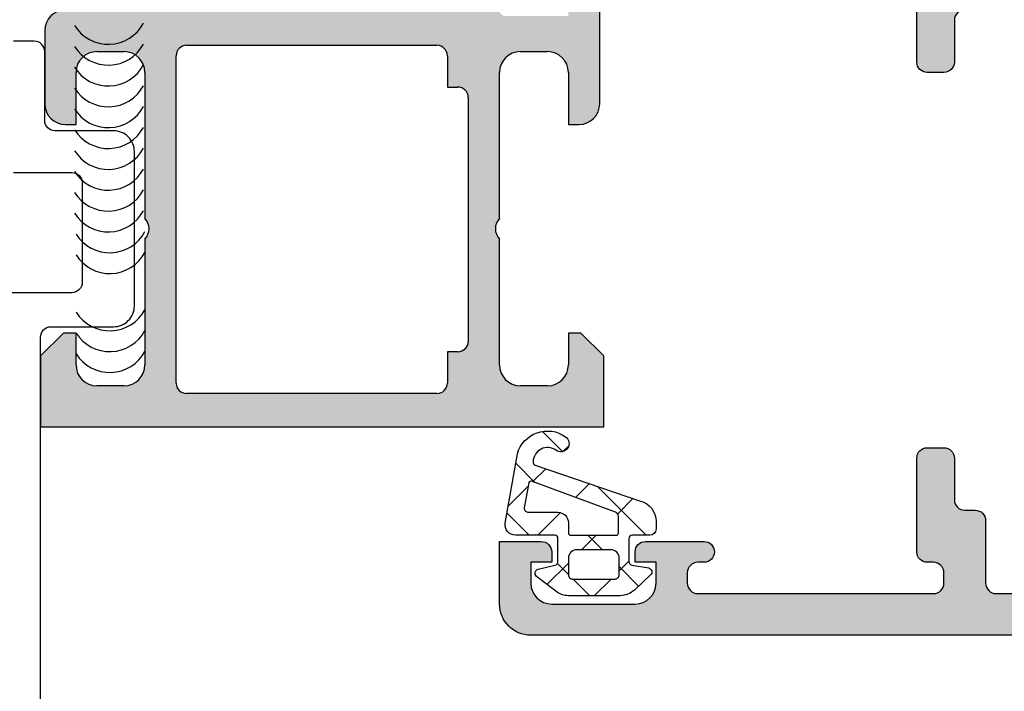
# Model space of a CAD drawing. Header units: millimetres. Extents: x 247761 to 294611, y 172579 to 236863.
# Tile 504 of 596: x 268123 to 268170, y 198195 to 198228. Entities that reach past the tile are written whole.
import ezdxf

# ---------------------------------------------------------------- set-up
doc = ezdxf.new("R2010")
doc.units = ezdxf.units.MM
doc.layers.add('FASÁDA DETAILNÍ', color=4, linetype='Continuous')
doc.layers.add('NOVA', color=240, linetype='Continuous')

# ---------------------------------------------------------------- blocks, each defined once
blk = doc.blocks.new('A$C69D17D4D')
at = {"layer": 'FASÁDA DETAILNÍ'}
h = blk.add_hatch(color=256, dxfattribs=at)
edge = h.paths.add_edge_path(flags=16)
edge.add_ellipse((-6469.2, 24829.518), major_axis=(-0.5, 0), ratio=1, start_angle=-0.003, end_angle=90.003)
edge.add_line((-6469.2, 24829.018), (-6451.2, 24829.018))
edge.add_ellipse((-6451.2, 24829.518), major_axis=(-0.5, 0), ratio=1, start_angle=89.997, end_angle=180.003)
edge.add_line((-6450.7, 24829.518), (-6450.7, 24842.018))
edge.add_ellipse((-6451.2, 24842.018), major_axis=(-0.5, 0), ratio=1, start_angle=180.0025, end_angle=269.9975)
edge.add_line((-6451.2, 24842.518), (-6463.803, 24842.518))
edge.add_ellipse((-6463.803, 24844.018), major_axis=(-1.5, 0), ratio=1, start_angle=0, end_angle=90, ccw=False)
edge.add_line((-6465.303, 24844.018), (-6465.303, 24857.018))
edge.add_ellipse((-6465.803, 24857.018), major_axis=(-0.5, 0), ratio=1, start_angle=180, end_angle=270)
edge.add_line((-6465.803, 24857.518), (-6469.2, 24857.518))
edge.add_ellipse((-6469.2, 24857.018), major_axis=(-0.5, 0), ratio=1, start_angle=-90, end_angle=0)
edge.add_line((-6469.7, 24857.018), (-6469.7, 24829.518))
edge = h.paths.add_edge_path()
edge.add_line((-6498.5, 24828.318), (-6498.5, 24831.318))
edge.add_line((-6498.5, 24831.318), (-6496.5, 24831.318))
edge.add_arc((-6496.5, 24830.818), 0.5, -0.003, 90.003, ccw=False)
edge.add_line((-6496, 24830.818), (-6496, 24830.318))
edge.add_line((-6496, 24830.318), (-6497, 24830.318))
edge.add_line((-6497, 24830.318), (-6497, 24829.318))
edge.add_arc((-6496, 24829.318), 1, 180.0037, 269.9963)
edge.add_line((-6496, 24828.318), (-6492, 24828.318))
edge.add_arc((-6492, 24829.318), 1, 270.0017, 359.9983)
edge.add_line((-6491, 24829.318), (-6491, 24830.318))
edge.add_line((-6491, 24830.318), (-6492, 24830.318))
edge.add_line((-6492, 24830.318), (-6492, 24830.818))
edge.add_arc((-6491.5, 24830.818), 0.5, 90.0006, 179.9994, ccw=False)
edge.add_line((-6491.5, 24831.318), (-6488.7, 24831.318))
edge.add_arc((-6488.7, 24830.818), 0.5, -90, 90, ccw=False)
edge.add_line((-6488.7, 24830.318), (-6489, 24830.318))
edge.add_arc((-6489, 24829.818), 0.5, 90.0012, 179.9988)
edge.add_line((-6489.5, 24829.818), (-6489.5, 24829.318))
edge.add_arc((-6489, 24829.318), 0.5, 180.0078, 269.9922)
edge.add_line((-6489, 24828.818), (-6477.7, 24828.818))
edge.add_arc((-6477.7, 24829.318), 0.5, 270.0025, 359.9975)
edge.add_line((-6477.2, 24829.318), (-6477.2, 24829.818))
edge.add_arc((-6477.7, 24829.818), 0.5, 359.9928, 450.0072)
edge.add_line((-6477.7, 24830.318), (-6478, 24830.318))
edge.add_arc((-6478, 24830.818), 0.5, 180.0072, 269.9928, ccw=False)
edge.add_line((-6478.5, 24830.818), (-6478.5, 24835.318))
edge.add_arc((-6478, 24835.318), 0.5, 90.0006, 179.9994, ccw=False)
edge.add_line((-6478, 24835.818), (-6477.2, 24835.818))
edge.add_arc((-6477.2, 24835.318), 0.5, -0.003, 90.003, ccw=False)
edge.add_line((-6476.7, 24835.318), (-6476.7, 24833.318))
edge.add_arc((-6476.2, 24833.318), 0.5, 180.0078, 269.9922)
edge.add_line((-6476.2, 24832.818), (-6475.7, 24832.818))
edge.add_arc((-6475.7, 24832.318), 0.5, -0.0072, 90.0072, ccw=False)
edge.add_line((-6475.2, 24832.318), (-6475.2, 24829.318))
edge.add_arc((-6474.7, 24829.318), 0.5, 180.0063, 269.9937)
edge.add_line((-6474.7, 24828.818), (-6473, 24828.818))
edge.add_arc((-6473, 24830.318), 1.5, 269.9988, 360.0012)
edge.add_line((-6471.5, 24830.318), (-6471.5, 24856.318))
edge.add_arc((-6472, 24856.318), 0.5, 359.9976, 450.0024)
edge.add_line((-6472, 24856.818), (-6476.2, 24856.818))
edge.add_arc((-6476.2, 24856.318), 0.5, 90.0006, 179.9994)
edge.add_line((-6476.7, 24856.318), (-6476.7, 24854.318))
edge.add_arc((-6477.2, 24854.318), 0.5, 270.0025, 359.9975, ccw=False)
edge.add_line((-6477.2, 24853.818), (-6478, 24853.818))
edge.add_arc((-6478, 24854.318), 0.5, 180.006, 269.994, ccw=False)
edge.add_line((-6478.5, 24854.318), (-6478.5, 24859.318))
edge.add_line((-6478.5, 24859.318), (-6478.283, 24860.076))
edge.add_arc((-6478.571, 24860.159), 0.3, 344, 412.0952)
edge.add_arc((-6478.203, 24860.632), 0.3, 180, 232.0953, ccw=False)
edge.add_line((-6478.503, 24860.632), (-6478.503, 24862.696))
edge.add_arc((-6478.103, 24862.696), 0.4, 68.0262, 180.0001, ccw=False)
edge.add_line((-6477.953, 24863.067), (-6475.93, 24862.251))
edge.add_arc((-6476.005, 24862.065), 0.2, -24.1411, 68.0261, ccw=False)
edge.add_line((-6475.822, 24861.984), (-6476.89, 24859.6))
edge.add_arc((-6476.708, 24859.518), 0.2, 155.859, 270.8199)
edge.add_line((-6476.705, 24859.318), (-6465.401, 24859.318))
edge.add_arc((-6465.392, 24859.51), 0.192, 267.4778, 361.0445)
edge.add_line((-6465.201, 24859.513), (-6465.201, 24859.934))
edge.add_line((-6465.201, 24859.934), (-6466.633, 24862.399))
edge.add_arc((-6466.373, 24862.55), 0.3, 106, 210.1792, ccw=False)
edge.add_line((-6466.456, 24862.838), (-6464.964, 24863.266))
edge.add_line((-6464.964, 24863.266), (-6464.101, 24863.765))
edge.add_arc((-6463.901, 24863.418), 0.4, 0, 120, ccw=False)
edge.add_line((-6463.501, 24863.418), (-6463.501, 24859.31))
edge.add_line((-6463.501, 24859.31), (-6463.503, 24844.818))
edge.add_arc((-6463.003, 24844.818), 0.5, 179.9796, 270)
edge.add_line((-6463.003, 24844.318), (-6457.6, 24844.318))
edge.add_arc((-6457.6, 24844.818), 0.5, 270, 360)
edge.add_line((-6457.1, 24844.818), (-6457.1, 24847.318))
edge.add_arc((-6456.6, 24847.318), 0.5, 90, 180, ccw=False)
edge.add_line((-6456.6, 24847.818), (-6455.3, 24847.818))
edge.add_arc((-6455.3, 24847.318), 0.5, -0.0024, 90.0024, ccw=False)
edge.add_line((-6454.8, 24847.318), (-6454.8, 24846.818))
edge.add_line((-6454.8, 24846.818), (-6455.8, 24846.818))
edge.add_line((-6455.8, 24846.818), (-6455.8, 24845.318))
edge.add_arc((-6454.8, 24845.318), 1, 180.0018, 269.9982)
edge.add_line((-6454.8, 24844.318), (-6450.8, 24844.318))
edge.add_arc((-6450.8, 24845.318), 1, 270.004, 359.996)
edge.add_line((-6449.8, 24845.318), (-6449.8, 24846.818))
edge.add_line((-6449.8, 24846.818), (-6450.8, 24846.818))
edge.add_line((-6450.8, 24846.818), (-6450.8, 24847.318))
edge.add_arc((-6450.3, 24847.318), 0.5, 89.997, 180.003, ccw=False)
edge.add_line((-6450.3, 24847.818), (-6449, 24847.818))
edge.add_arc((-6449, 24847.318), 0.5, 0.0006, 89.9994, ccw=False)
edge.add_line((-6448.5, 24847.318), (-6448.5, 24828.318))
edge.add_arc((-6450, 24828.318), 1.5, -90.0011, 0.0011, ccw=False)
edge.add_line((-6450, 24826.818), (-6497, 24826.818))
edge.add_arc((-6497, 24828.318), 1.5, 180.0023, 269.9977, ccw=False)
h = blk.add_hatch(color=256, dxfattribs=at)
edge = h.paths.add_edge_path()
edge.add_arc((-6516.8, 24856.938), 0.12, 180, 270, ccw=False)
edge.add_line((-6516.92, 24856.938), (-6516.92, 24859.698))
edge.add_arc((-6517.22, 24859.698), 0.3, 360, 450)
edge.add_line((-6517.22, 24859.998), (-6518.2, 24859.998))
edge.add_arc((-6518.2, 24859.698), 0.3, 90, 180)
edge.add_line((-6518.5, 24859.698), (-6518.5, 24857.818))
edge.add_arc((-6518.579, 24857.551), 0.279, -1.1629, 73.5754, ccw=False)
edge.add_line((-6518.3, 24857.545), (-6518.3, 24857.091))
edge.add_arc((-6518.579, 24857.086), 0.279, -73.5801, 1.1646, ccw=False)
edge.add_line((-6518.5, 24856.818), (-6519.3, 24856.818))
edge.add_arc((-6519.3, 24855.818), 1, 90, 180)
edge.add_line((-6520.3, 24855.818), (-6520.3, 24852.318))
edge.add_arc((-6519.3, 24852.318), 1, 180.0011, 269.9989)
edge.add_line((-6519.3, 24851.318), (-6518.8, 24851.318))
edge.add_line((-6518.8, 24851.318), (-6518.8, 24853.818))
edge.add_arc((-6517.8, 24853.818), 1, 90.0026, 179.9974, ccw=False)
edge.add_line((-6517.8, 24854.818), (-6516.5, 24854.818))
edge.add_arc((-6516.5, 24853.818), 1, 0.003, 89.997, ccw=False)
edge.add_line((-6515.5, 24853.818), (-6515.5, 24846.818))
edge.add_arc((-6516.025, 24846.318), 0.725, -43.5962, 43.5962, ccw=False)
edge.add_line((-6515.5, 24845.818), (-6515.5, 24839.784))
edge.add_arc((-6516.5, 24839.784), 1, 270.003, 359.997, ccw=False)
edge.add_line((-6516.5, 24838.784), (-6517.8, 24838.784))
edge.add_arc((-6517.8, 24839.784), 1, 180.0026, 269.9974, ccw=False)
edge.add_line((-6518.8, 24839.784), (-6518.8, 24841.318))
edge.add_line((-6518.8, 24841.318), (-6519.4, 24841.318))
edge.add_line((-6519.4, 24841.318), (-6520.5, 24840.218))
edge.add_line((-6520.5, 24840.218), (-6520.5, 24836.818))
edge.add_line((-6520.5, 24836.818), (-6493.5, 24836.818))
edge.add_line((-6493.5, 24836.818), (-6493.5, 24840.218))
edge.add_line((-6493.5, 24840.218), (-6494.6, 24841.318))
edge.add_line((-6494.6, 24841.318), (-6495.2, 24841.318))
edge.add_line((-6495.2, 24841.318), (-6495.2, 24839.784))
edge.add_arc((-6496.2, 24839.784), 1, 270.0026, 359.9974, ccw=False)
edge.add_line((-6496.2, 24838.784), (-6497.5, 24838.784))
edge.add_arc((-6497.5, 24839.784), 1, 180.003, 269.997, ccw=False)
edge.add_line((-6498.5, 24839.784), (-6498.5, 24845.818))
edge.add_arc((-6497.975, 24846.318), 0.725, 136.4038, 223.5962, ccw=False)
edge.add_line((-6498.5, 24846.818), (-6498.5, 24853.818))
edge.add_arc((-6497.5, 24853.818), 1, 90.003, 179.997, ccw=False)
edge.add_line((-6497.5, 24854.818), (-6496.2, 24854.818))
edge.add_arc((-6496.2, 24853.818), 1, 0.0026, 89.9974, ccw=False)
edge.add_line((-6495.2, 24853.818), (-6495.2, 24851.318))
edge.add_line((-6495.2, 24851.318), (-6494.7, 24851.318))
edge.add_arc((-6494.7, 24852.318), 1, 270.0011, 359.9989)
edge.add_line((-6493.7, 24852.318), (-6493.7, 24856.818))
edge.add_arc((-6494.2, 24856.818), 0.5, 359.9988, 450.0012)
edge.add_line((-6494.2, 24857.318), (-6495.2, 24857.318))
edge.add_line((-6495.2, 24857.318), (-6495.2, 24856.518))
edge.add_line((-6495.2, 24856.518), (-6498.2, 24856.518))
edge.add_arc((-6498.2, 24856.818), 0.3, 179.9995, 270.0005, ccw=False)
edge.add_arc((-6498.421, 24857.086), 0.279, 178.8354, 253.5801, ccw=False)
edge.add_line((-6498.7, 24857.091), (-6498.7, 24857.545))
edge.add_arc((-6498.421, 24857.551), 0.279, 106.4246, 181.1629, ccw=False)
edge.add_line((-6498.5, 24857.818), (-6498.5, 24859.698))
edge.add_arc((-6498.8, 24859.698), 0.3, 360, 450)
edge.add_line((-6498.8, 24859.998), (-6499.78, 24859.998))
edge.add_arc((-6499.78, 24859.698), 0.3, 90, 180)
edge.add_line((-6500.08, 24859.698), (-6500.08, 24856.938))
edge.add_arc((-6500.2, 24856.938), 0.12, 270, 360, ccw=False)
edge.add_line((-6500.2, 24856.818), (-6504.5, 24856.818))
edge.add_arc((-6504.5, 24857.318), 0.5, 180, 270, ccw=False)
edge.add_line((-6505, 24857.318), (-6505, 24858.018))
edge.add_line((-6505, 24858.018), (-6503.619, 24860.411))
edge.add_arc((-6503.738, 24860.48), 0.138, 330, 457.7024)
edge.add_arc((-6503.291, 24855.639), 5, 95.3492, 161.2906)
edge.add_arc((-6508.5, 24857.403), 0.5, 198.7094, 341.2906, ccw=False)
edge.add_arc((-6513.709, 24855.639), 5, 18.7094, 84.6508)
edge.add_arc((-6513.262, 24860.48), 0.138, 82.2976, 210)
edge.add_line((-6513.381, 24860.411), (-6512, 24858.018))
edge.add_line((-6512, 24858.018), (-6512, 24857.318))
edge.add_arc((-6512.5, 24857.318), 0.5, 270, 360, ccw=False)
edge.add_line((-6512.5, 24856.818), (-6516.8, 24856.818))
edge = h.paths.add_edge_path(flags=16)
edge.add_arc((-6501.5, 24838.918), 0.5, 270, 360, ccw=False)
edge.add_line((-6501.5, 24838.418), (-6513.5, 24838.418))
edge.add_arc((-6513.5, 24838.918), 0.5, 180, 270, ccw=False)
edge.add_line((-6514, 24838.918), (-6514, 24854.618))
edge.add_arc((-6513.5, 24854.618), 0.5, 90, 180, ccw=False)
edge.add_line((-6513.5, 24855.118), (-6501.5, 24855.118))
edge.add_arc((-6501.5, 24854.618), 0.5, 0, 90, ccw=False)
edge.add_line((-6501, 24854.618), (-6501, 24853.118))
edge.add_line((-6501, 24853.118), (-6500.5, 24853.118))
edge.add_arc((-6500.5, 24852.618), 0.5, 0, 90, ccw=False)
edge.add_line((-6500, 24852.618), (-6500, 24840.918))
edge.add_arc((-6500.5, 24840.918), 0.5, 270, 360, ccw=False)
edge.add_line((-6500.5, 24840.418), (-6501, 24840.418))
edge.add_line((-6501, 24840.418), (-6501, 24838.918))
h = blk.add_hatch(dxfattribs=at)
h.set_pattern_fill('ANSI37', color=256, scale=0.625, angle=90, style=0)
edge = h.paths.add_edge_path(flags=16)
edge.add_ellipse((-6495.698, 24832.22), major_axis=(-0.498, 0), ratio=1, start_angle=179.8074, end_angle=270.2547, ccw=False)
edge.add_line((-6495.2, 24832.219), (-6495.2, 24831.718))
edge.add_ellipse((-6495.1, 24831.718), major_axis=(-0.1, 0), ratio=1, start_angle=-0.0082, end_angle=90.0087)
edge.add_line((-6495.1, 24831.618), (-6492.9, 24831.618))
edge.add_ellipse((-6492.9, 24831.718), major_axis=(-0.1, 0), ratio=1, start_angle=90.0015, end_angle=179.9985)
edge.add_line((-6492.8, 24831.718), (-6492.8, 24832.53))
edge.add_ellipse((-6493, 24832.53), major_axis=(-0.2, 0), ratio=1, start_angle=180.0024, end_angle=254.3114)
edge.add_line((-6492.946, 24832.723), (-6496.964, 24834.21))
edge.add_ellipse((-6496.998, 24834.116), major_axis=(-0.1, 0), ratio=1, start_angle=249.6878, end_angle=349.6777)
edge.add_line((-6497.097, 24834.134), (-6497.317, 24832.925))
edge.add_ellipse((-6497.117, 24832.918), major_axis=(-0.2, 0), ratio=1, start_angle=-1.865, end_angle=90.001)
edge.add_line((-6497.117, 24832.718), (-6495.7, 24832.718))
edge = h.paths.add_edge_path(flags=16)
edge.add_ellipse((-6495, 24829.718), major_axis=(-0.2, 0), ratio=1, start_angle=-0.0002, end_angle=90.0002)
edge.add_line((-6495, 24829.518), (-6492.966, 24829.518))
edge.add_ellipse((-6492.966, 24829.718), major_axis=(-0.2, 0), ratio=1, start_angle=89.9986, end_angle=180.0005)
edge.add_line((-6492.766, 24829.718), (-6492.766, 24830.518))
edge.add_ellipse((-6493.166, 24830.518), major_axis=(-0.4, 0), ratio=1, start_angle=180.0013, end_angle=269.998)
edge.add_line((-6493.166, 24830.918), (-6494.8, 24830.918))
edge.add_ellipse((-6494.8, 24830.518), major_axis=(-0.4, 0), ratio=1, start_angle=-90.0004, end_angle=0.001)
edge.add_line((-6495.2, 24830.518), (-6495.2, 24829.718))
edge = h.paths.add_edge_path()
edge.add_arc((-6496.6, 24829.795), 0.2, 105.0015, 229.9977, ccw=False)
edge.add_line((-6496.652, 24829.988), (-6495.848, 24830.178))
edge.add_arc((-6495.9, 24830.372), 0.2, 285.0029, 359.9973)
edge.add_line((-6495.7, 24830.372), (-6495.7, 24831.468))
edge.add_arc((-6495.85, 24831.468), 0.15, 359.996, 450.004)
edge.add_line((-6495.85, 24831.618), (-6497.733, 24831.618))
edge.add_arc((-6497.733, 24832.118), 0.5, 170.0664, 270.0002, ccw=False)
edge.add_line((-6498.225, 24832.204), (-6497.644, 24835.524))
edge.add_arc((-6496.2, 24835.118), 1.5, 54.9124, 164.2931, ccw=False)
edge.add_arc((-6495.568, 24836.018), 0.4, -125.088, 54.912, ccw=False)
edge.add_arc((-6496.202, 24835.137), 0.686, 53.8588, 179.5156)
edge.add_arc((-6496.739, 24835.123), 0.15, 172.5039, 250.9838)
edge.add_line((-6496.788, 24834.981), (-6491.742, 24833.253))
edge.add_arc((-6492, 24832.287), 1, -0.0006, 75.0411, ccw=False)
edge.add_line((-6491, 24832.287), (-6491, 24831.918))
edge.add_arc((-6491.3, 24831.918), 0.3, 270.0032, 359.996, ccw=False)
edge.add_line((-6491.3, 24831.618), (-6492.15, 24831.618))
edge.add_arc((-6492.15, 24831.468), 0.15, 89.9951, 180.0049)
edge.add_line((-6492.3, 24831.468), (-6492.3, 24830.372))
edge.add_arc((-6492.1, 24830.372), 0.2, 180.0026, 254.9976)
edge.add_line((-6492.152, 24830.178), (-6491.349, 24830.049))
edge.add_arc((-6491.4, 24829.856), 0.2, -45.0074, 75.0102, ccw=False)
edge.add_line((-6491.259, 24829.715), (-6492.035, 24828.988))
edge.add_arc((-6492.718, 24829.718), 1, 270, 313.1185, ccw=False)
edge.add_line((-6492.718, 24828.718), (-6495.197, 24828.718))
edge.add_arc((-6495.197, 24829.718), 1, 232.1722, 269.9999, ccw=False)
edge.add_line((-6495.81, 24828.928), (-6496.729, 24829.641))
for p, q in [((-6493.7, 24852.318), (-6493.7, 24856.818)), ((-6520.3, 24855.818), (-6520.3, 24852.318)), ((-6513.5, 24855.118), (-6501.5, 24855.118)), ((-6517.8, 24854.818), (-6516.5, 24854.818)), ((-6514, 24838.918), (-6514, 24854.618)), ((-6501, 24854.618), (-6501, 24853.118)), ((-6497.5, 24854.818), (-6496.2, 24854.818)), ((-6518.8, 24851.318), (-6518.8, 24853.818)), ((-6515.5, 24853.818), (-6515.5, 24846.818)), ((-6498.5, 24846.818), (-6498.5, 24853.818)), ((-6495.2, 24853.818), (-6495.2, 24851.318)), ((-6501, 24853.118), (-6500.5, 24853.118)), ((-6500, 24852.618), (-6500, 24840.918)), ((-6519.3, 24851.318), (-6518.8, 24851.318)), ((-6495.2, 24851.318), (-6494.7, 24851.318)), ((-6515.5, 24845.818), (-6515.5, 24839.784)), ((-6498.5, 24839.784), (-6498.5, 24845.818)), ((-6519.4, 24841.318), (-6520.5, 24840.218)), ((-6518.8, 24841.318), (-6519.4, 24841.318)), ((-6518.8, 24839.784), (-6518.8, 24841.318)), ((-6494.6, 24841.318), (-6495.2, 24841.318)), ((-6495.2, 24841.318), (-6495.2, 24839.784)), ((-6493.5, 24840.218), (-6494.6, 24841.318)), ((-6500.5, 24840.418), (-6501, 24840.418)), ((-6501, 24840.418), (-6501, 24838.918)), ((-6520.5, 24840.218), (-6520.5, 24836.818)), ((-6493.5, 24836.818), (-6493.5, 24840.218)), ((-6516.5, 24838.784), (-6517.8, 24838.784)), ((-6501.5, 24838.418), (-6513.5, 24838.418)), ((-6496.2, 24838.784), (-6497.5, 24838.784)), ((-6520.5, 24836.818), (-6493.5, 24836.818))]:
    blk.add_line(p, q, dxfattribs=at)
for points in [[(-6476.2, 24856.818, 0.414207), (-6476.7, 24856.318), (-6476.7, 24854.318), (-6476.7, 24854.318, -0.414188), (-6477.2, 24853.818), (-6478, 24853.818), (-6478, 24853.818, -0.414152), (-6478.5, 24854.318), (-6478.5, 24859.318)], [(-6450, 24826.818), (-6497, 24826.818), (-6497, 24826.818, -0.41419), (-6498.5, 24828.318), (-6498.5, 24828.318), (-6498.5, 24831.318), (-6496.5, 24831.318), (-6496.5, 24831.318, -0.414244), (-6496, 24830.818), (-6496, 24830.318), (-6497, 24830.318), (-6497, 24829.318), (-6497, 24829.318, 0.414176), (-6496, 24828.318), (-6492, 24828.318), (-6492, 24828.318, 0.414196), (-6491, 24829.318), (-6491, 24830.318), (-6492, 24830.318), (-6492, 24830.818), (-6492, 24830.818, -0.414207), (-6491.5, 24831.318), (-6488.7, 24831.318), (-6488.7, 24831.318, -1), (-6488.7, 24830.318), (-6489, 24830.318), (-6489, 24830.318, 0.414201), (-6489.5, 24829.818), (-6489.5, 24829.318), (-6489.5, 24829.318, 0.414134), (-6489, 24828.818), (-6477.7, 24828.818), (-6477.7, 24828.818, 0.414188), (-6477.2, 24829.318), (-6477.2, 24829.818), (-6477.2, 24829.818, 0.414287), (-6477.7, 24830.318), (-6478, 24830.318), (-6478, 24830.318, -0.41414), (-6478.5, 24830.818), (-6478.5, 24835.318), (-6478.5, 24835.318, -0.414207), (-6478, 24835.818), (-6477.2, 24835.818), (-6477.2, 24835.818, -0.414244), (-6476.7, 24835.318), (-6476.7, 24833.318), (-6476.7, 24833.318, 0.414134), (-6476.2, 24832.818), (-6475.7, 24832.818), (-6475.7, 24832.818, -0.414287), (-6475.2, 24832.318), (-6475.2, 24829.318), (-6475.2, 24829.318, 0.414149), (-6474.7, 24828.818), (-6473, 24828.818)], [(-6538.5, 24722.082), (-6521, 24722.082, 0.414214), (-6520.5, 24722.582), (-6520.5, 24841.118, -0.414214), (-6520, 24841.618), (-6517, 24841.618, 0.414214), (-6516, 24842.618), (-6516, 24850.018, 0.414214), (-6517, 24851.018), (-6519.8, 24851.018, -0.414214), (-6520.3, 24851.518), (-6520.3, 24854.818, 0.414214), (-6520.8, 24855.318), (-6521.8, 24855.318, 0.414214)], [(-6521.8, 24849.018), (-6519, 24849.018, -0.414214), (-6518.5, 24848.518), (-6518.5, 24843.752, -0.414214), (-6519, 24843.252), (-6522, 24843.252, 0.414214)]]:
    blk.add_lwpolyline(points, format="xyb", dxfattribs=at)
blk.add_lwpolyline([(-6496.729, 24829.641, -0.606792), (-6496.652, 24829.988), (-6495.848, 24830.178), (-6495.848, 24830.178, 0.339427), (-6495.7, 24830.372), (-6495.7, 24831.468), (-6495.7, 24831.468, 0.414254), (-6495.85, 24831.618), (-6497.733, 24831.618), (-6497.733, 24831.618, -0.465956), (-6498.225, 24832.204), (-6497.644, 24835.524), (-6497.644, 24835.524, -0.517137), (-6495.338, 24836.345, -1), (-6495.798, 24835.691, 0.610743), (-6496.888, 24835.143, 0.356477), (-6496.788, 24834.981), (-6491.742, 24833.253), (-6491.742, 24833.253, -0.339657), (-6491, 24832.287), (-6491, 24831.918), (-6491, 24831.918, -0.414177), (-6491.3, 24831.618), (-6492.15, 24831.618), (-6492.15, 24831.618, 0.414264), (-6492.3, 24831.468), (-6492.3, 24830.372), (-6492.3, 24830.372, 0.33943), (-6492.152, 24830.178), (-6491.349, 24830.049), (-6491.349, 24830.049, -0.577453), (-6491.259, 24829.715), (-6492.035, 24828.988), (-6492.035, 24828.988, -0.190392), (-6492.718, 24828.718), (-6495.197, 24828.718), (-6495.197, 24828.718, -0.16657), (-6495.81, 24828.928), (-6496.729, 24829.641)], format="xyb", close=True, dxfattribs=at)
at = {"layer": 'FASÁDA DETAILNÍ', "extrusion": (0, 0, -1)}
for points in [[(6495.7, 24832.718, 0.416502), (6495.2, 24832.219), (6495.2, 24831.718), (6495.2, 24831.718, -0.4143), (6495.1, 24831.618), (6492.9, 24831.618), (6492.9, 24831.618, -0.414198), (6492.8, 24831.718), (6492.8, 24832.53), (6492.8, 24832.53, -0.336095), (6492.946, 24832.723), (6496.964, 24834.21), (6496.964, 24834.21, -0.466254), (6497.097, 24834.134), (6497.317, 24832.925), (6497.317, 24832.925, -0.423785), (6497.117, 24832.718), (6495.7, 24832.718)], [(6495.2, 24829.718, -0.414216), (6495, 24829.518), (6492.966, 24829.518), (6492.966, 24829.518, -0.414223), (6492.766, 24829.718), (6492.766, 24830.518), (6492.766, 24830.518, -0.414197), (6493.166, 24830.918), (6494.8, 24830.918), (6494.8, 24830.918, -0.414221), (6495.2, 24830.518), (6495.2, 24829.718)]]:
    blk.add_lwpolyline(points, format="xyb", close=True, dxfattribs=at)
at = {"layer": 'FASÁDA DETAILNÍ'}
for centre, radius, start, end in [((-6519.3, 24855.818), 1, 90, 180), ((-6517.252, 24857.074), 1.906, 212.032, 332.032), ((-6517.252, 24856.074), 1.906, 212.032, 332.032), ((-6513.5, 24854.618), 0.5, 90, 180), ((-6501.5, 24854.618), 0.5, 0, 90), ((-6517.8, 24853.818), 1, 90.0026, 179.9974), ((-6516.5, 24853.818), 1, 0.003, 89.997), ((-6497.5, 24853.818), 1, 90.003, 179.997), ((-6496.2, 24853.818), 1, 0.0026, 89.9974), ((-6517.252, 24855.074), 1.906, 212.032, 332.032), ((-6517.252, 24854.074), 1.906, 212.032, 332.032), ((-6500.5, 24852.618), 0.5, 0, 90), ((-6519.3, 24852.318), 1, 180.0011, 269.9989), ((-6517.252, 24853.074), 1.906, 212.032, 332.032), ((-6494.7, 24852.318), 1, 270.0011, 359.9989), ((-6517.252, 24852.074), 1.906, 212.032, 332.032), ((-6517.252, 24851.074), 1.906, 212.032, 332.032), ((-6517.252, 24850.074), 1.906, 212.032, 332.032), ((-6517.252, 24849.074), 1.906, 212.032, 332.032), ((-6517.252, 24848.074), 1.906, 212.032, 332.032), ((-6516.025, 24846.318), 0.725, 316.4038, 43.5962), ((-6497.975, 24846.318), 0.725, 136.4038, 223.5962), ((-6517.184, 24847.075), 1.906, 212.032, 332.032), ((-6517.184, 24846.075), 1.906, 212.032, 332.032), ((-6517.184, 24843.329), 1.906, 212.032, 332.032), ((-6517.184, 24842.329), 1.906, 212.032, 332.032), ((-6500.5, 24840.918), 0.5, 270, 0), ((-6517.184, 24841.329), 1.906, 212.032, 332.032), ((-6517.8, 24839.784), 1, 180.0026, 269.9974), ((-6516.5, 24839.784), 1, 270.003, 359.997), ((-6497.5, 24839.784), 1, 180.003, 269.997), ((-6496.2, 24839.784), 1, 270.0026, 359.9974), ((-6513.5, 24838.918), 0.5, 180, 270), ((-6501.5, 24838.918), 0.5, 270, 0)]:
    blk.add_arc(centre, radius, start, end, dxfattribs=at)

msp = doc.modelspace()

# ---------------------------------------------------------------- block references
at = {"layer": 'NOVA', "ltscale": 300}
msp.add_blockref('A$C69D17D4D', (274644.517, 173371.259), dxfattribs=at)

doc.saveas('drawing.dxf')
